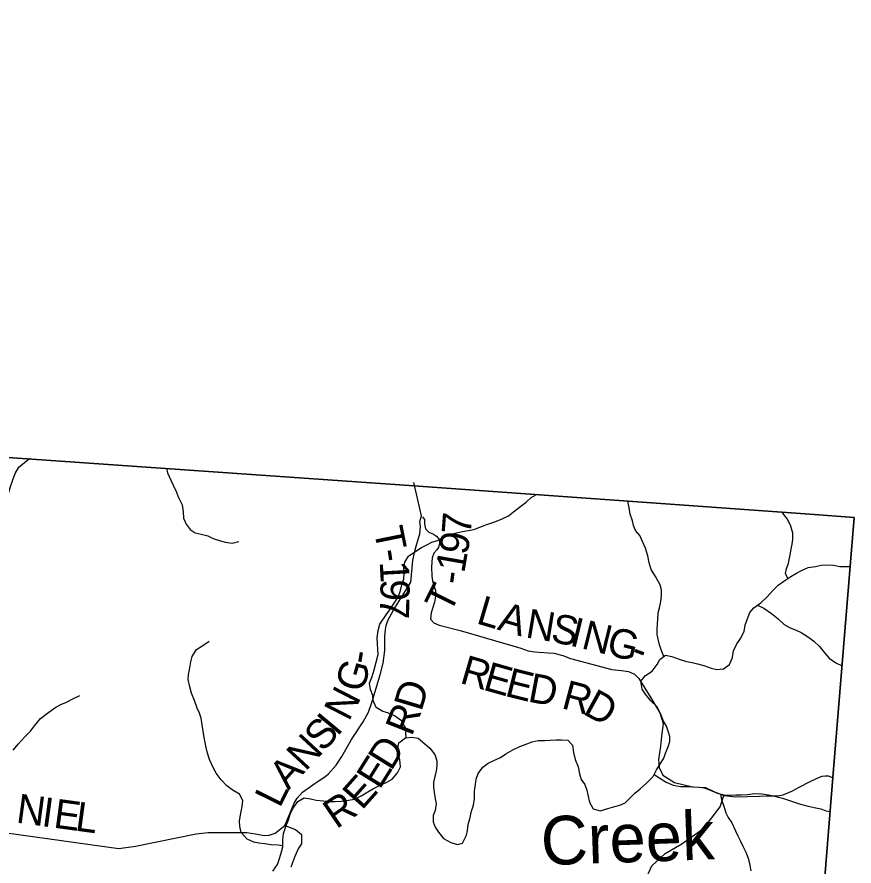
# Model space of a CAD drawing. Extents: x 1624196 to 2029251, y 146837 to 440034.
# Drawn here: x 1887806 to 1896407, y 340804 to 349529 of the extents above; entities that cross this region are included whole.
import ezdxf

# ---------------------------------------------------------------- set-up
doc = ezdxf.new("R2010")
doc.units = 0
for name, color, linetype in [('GM_X_Adjacent_County', 7, 'Continuous'), ('GM_X_County', 7, 'Continuous'), ('GM_X_County_Road', 7, 'Continuous'), ('GM_X_County_Road_Text', 7, 'Continuous'), ('GM_X_Minor_River', 7, 'Continuous'), ('GM_X_Minor_River_Text', 7, 'Continuous'), ('GM_X_Township', 7, 'Continuous'), ('GM_X_Township_Road', 7, 'Continuous'), ('GM_X_Township_Road_Text', 7, 'Continuous'), ('GM_X_Township_ROW', 7, 'Continuous')]:
    doc.layers.add(name, color=color, linetype=linetype)

msp = doc.modelspace()

# ---------------------------------------------------------------- linework, layer by layer
at = {"layer": 'GM_X_Adjacent_County'}
msp.add_lwpolyline([(1895187.9, 327844.5), (1895522.9, 333111.5), (1895662.8, 335243.7), (1895698.9, 335683.3), (1895744.3, 336194.3), (1895778.9, 336658.8), (1896008.1, 339457.6), (1896188.7, 341713.2), (1896407.1, 344384.9), (1895951.7, 344419.5), (1891885.5, 344709.2), (1882510.5, 345363.5), (1881643.7, 345442.6), (1881165.8, 345493.3), (1881322.2, 347940.9), (1881414.8, 350049.3)], dxfattribs=at)
at = {"layer": 'GM_X_County'}
msp.add_lwpolyline([(1856862.7, 346995.7), (1858311.7, 346912.9), (1860040.1, 346806.3), (1865771, 346465.4), (1867333.5, 346362.4), (1870033, 346179.3), (1871549.1, 346086.1), (1874430.1, 345924.2), (1878346.3, 345681.9), (1881165.8, 345493.3), (1881643.7, 345442.6), (1882510.5, 345363.5), (1891885.5, 344709.2), (1895951.7, 344419.5), (1896407.1, 344384.9), (1896188.7, 341713.2), (1896008.1, 339457.6), (1895778.9, 336658.8), (1895744.3, 336194.3), (1895698.9, 335683.3), (1895662.8, 335243.7), (1895522.9, 333111.5), (1895187.9, 327844.5)], dxfattribs=at)
at = {"layer": 'GM_X_County_Road'}
msp.add_lwpolyline([(1887400.6, 341187.2), (1888851.4, 340983.3), (1889025.1, 341008.4), (1889645.5, 341136), (1889769.3, 341146.8), (1890168.7, 341147), (1890256.6, 341133.5), (1890344.5, 341116), (1890396.4, 341122.3), (1890458.3, 341140.7), (1890556.9, 341221.1), (1890666.5, 341180.4), (1890728.7, 341128.8), (1890728.7, 341032.2), (1890696.7, 340979.9), (1890661.1, 340901.6), (1890619.7, 340793.2)], dxfattribs=at)
at = {"layer": 'GM_X_Minor_River'}
for points in [[(1887644.4, 344478.2), (1887674.4, 344523.1), (1887692.5, 344579.1), (1887718.6, 344631.2), (1887738.7, 344703.2), (1887762.8, 344771.3), (1887789, 344837.4), (1887825.1, 344901.4), (1887902.1, 344969.3), (1887940.9, 344993.4)], [(1889342.7, 344893.1), (1889352.4, 344843.6), (1889386.4, 344769.5), (1889412.4, 344717.4), (1889440.4, 344653.3), (1889464.4, 344589.2), (1889502.4, 344517.1), (1889512.4, 344445), (1889516.4, 344378.8), (1889544.4, 344316.8), (1889586.4, 344262.6), (1889636.4, 344228.6), (1889698.4, 344214.6), (1889766.4, 344198.5), (1889822.4, 344170.5), (1889896.4, 344146.4), (1889946.4, 344130.4), (1890016.5, 344122.4), (1890084.5, 344138.4)], [(1891804.1, 342121.3), (1891803.1, 342172.5), (1891797.2, 342224.6), (1891757.3, 342294.8), (1891685.4, 342347), (1891617.4, 342377.1), (1891565.4, 342393.2), (1891495.5, 342433.4), (1891467.6, 342503.5), (1891463.7, 342555.6), (1891439.8, 342617.8), (1891429.9, 342683.9), (1891456, 342749.9), (1891476.2, 342820), (1891498.3, 342900.1), (1891516.4, 342976.2), (1891514.5, 343030.2), (1891510.6, 343090.4), (1891508.7, 343148.5), (1891516.9, 343222.5), (1891535, 343290.6), (1891599.2, 343384.6), (1891633.3, 343434.7), (1891687.4, 343514.7), (1891721.5, 343566.7), (1891745.6, 343634.8), (1891761.7, 343694.8), (1891779.8, 343754.9), (1891785.9, 343805), (1891782, 343869.1), (1891792.1, 343927.2), (1891830.2, 343987.2), (1891894.3, 344033.1), (1891962.4, 344077.1), (1892018.5, 344103), (1892070.5, 344131), (1892138.6, 344152.9), (1892210.7, 344186.9), (1892262.7, 344210.8), (1892322.8, 344226.7), (1892384.8, 344240.6), (1892442.8, 344250.6), (1892498.8, 344260.5), (1892560.9, 344284.4), (1892623, 344310.3), (1892685, 344330.3), (1892735, 344346.2), (1892793.1, 344372.2), (1892857.2, 344404.1), (1892907.2, 344442.1), (1892971.3, 344492), (1893037.4, 344544), (1893089.5, 344590), (1893143.3, 344621.3)], [(1894451.6, 342955.8), (1894425.1, 343025.3), (1894409.2, 343075.4), (1894393.3, 343133.5), (1894383.3, 343183.6), (1894383.4, 343237.7), (1894387.5, 343291.8), (1894389.6, 343341.9), (1894395.7, 343406), (1894409.8, 343458), (1894421.9, 343522.1), (1894430.1, 343588.2), (1894428.1, 343642.2), (1894414.2, 343694.4), (1894368.4, 343778.6), (1894322.5, 343850.8), (1894300.6, 343920.9), (1894286.7, 343993), (1894264.9, 344069.2), (1894233, 344137.3), (1894205.1, 344199.5), (1894163.2, 344251.6), (1894141.2, 344301.8), (1894129.3, 344351.8), (1894105.4, 344420), (1894097.5, 344484.1), (1894082.4, 344554.2)], [(1895727.9, 343758.5), (1895704.7, 343808.3), (1895712.8, 343858.4), (1895734.9, 343914.5), (1895751, 344000.6), (1895761.1, 344060.6), (1895771.2, 344110.7), (1895779.3, 344160.8), (1895777.4, 344224.9), (1895757.5, 344295), (1895723.6, 344367.2), (1895676.7, 344428.6), (1895662.1, 344441.2)], [(1893027.1, 342054.2), (1893101.2, 342080.2), (1893161.2, 342092.1), (1893229.2, 342094), (1893285.3, 342097.9), (1893347.3, 342099.8), (1893401.3, 342101.7), (1893467.3, 342095.6), (1893515.2, 342045.4), (1893523.1, 341969.3), (1893543, 341899.2), (1893570.8, 341823), (1893584.7, 341750.9), (1893604.6, 341692.8), (1893640.5, 341640.6), (1893660.4, 341584.5), (1893672.4, 341534.4), (1893688.2, 341460.3), (1893726.1, 341392.1), (1893800.1, 341372), (1893878.1, 341393.9), (1893950.2, 341413.8), (1894000.2, 341429.7), (1894054.3, 341451.6), (1894104.4, 341501.6), (1894154.5, 341553.6), (1894208.6, 341595.6), (1894274.7, 341655.6), (1894342.8, 341723.6), (1894378.9, 341791.6), (1894407, 341841.6), (1894451.2, 341913.6), (1894469.2, 341963.7), (1894497.4, 342027.8), (1894513.5, 342081.8), (1894513.6, 342135.9), (1894497.6, 342188), (1894479.7, 342242.1), (1894449.8, 342292.2), (1894419.9, 342370.4), (1894384.1, 342438.5), (1894318.2, 342502.7), (1894264.3, 342570.9), (1894230.3, 342621.1), (1894216.5, 342703.2), (1894264.6, 342763.2), (1894332.7, 342805.2), (1894384.8, 342873.2), (1894412.9, 342925.2), (1894471, 342971.2), (1894535, 342957), (1894609, 342930.9), (1894684.9, 342906.7), (1894744.9, 342894.6), (1894798.9, 342880.5), (1894864.9, 342864.3), (1894940.8, 342836.2), (1894996.8, 342824.1), (1895064.9, 342830), (1895128.9, 342873.9), (1895157.1, 342948), (1895167.2, 343016.1), (1895203.3, 343088.1), (1895239.4, 343142.1), (1895279.6, 343212.2), (1895289.7, 343278.2), (1895309.8, 343338.3), (1895337.9, 343408.4), (1895378, 343458.4), (1895450.1, 343508.3), (1895512.2, 343566.3), (1895576.4, 343640.3), (1895628.5, 343690.3), (1895686.5, 343730.3), (1895756.6, 343778.2), (1895816.7, 343812.2), (1895866.8, 343842.1), (1895936.8, 343870), (1896012.9, 343881.9), (1896068.9, 343893.9), (1896122.9, 343897.8), (1896194.9, 343895.6), (1896262.9, 343883.5), (1896330.9, 343881.4), (1896369.9, 343883)], [(1895415.2, 343484.1), (1895480, 343454.2), (1895559.9, 343400), (1895627.9, 343343.8), (1895689.8, 343285.6), (1895751.7, 343251.4), (1895811.7, 343227.3), (1895863.7, 343203.2), (1895939.6, 343155), (1895993.5, 343112.8), (1896053.4, 343058.6), (1896107.3, 342992.5), (1896153.3, 342940.3), (1896219.2, 342892.1), (1896286.7, 342860.7)], [(1890538.9, 341012.9), (1890488.9, 341017), (1890416.9, 341021.1), (1890350.9, 341031.2), (1890290.9, 341039.3), (1890238.9, 341049.4), (1890172.9, 341079.6), (1890111, 341149.8), (1890095.1, 341209.9), (1890093.2, 341268), (1890107.4, 341348.1), (1890121.5, 341416.2), (1890125.6, 341476.3), (1890091.7, 341542.4), (1890015.8, 341586.6), (1889963.8, 341626.8), (1889903.9, 341689), (1889854, 341759.1), (1889822.1, 341815.3), (1889784.3, 341897.5), (1889762.4, 341963.6), (1889750.5, 342021.7), (1889738.6, 342073.8), (1889728.6, 342125.9), (1889708.9, 342256.1), (1889697, 342322.2), (1889683.1, 342376.3), (1889659.1, 342426.5), (1889631.3, 342504.6), (1889599.4, 342580.8), (1889581.5, 342646.9), (1889565.6, 342719.1), (1889569.7, 342771.1), (1889577.8, 342821.2), (1889594, 342903.3), (1889606, 342957.4), (1889652.2, 343029.4), (1889714.3, 343069.3), (1889780.4, 343113.3)], [(1887768, 341995), (1887822.2, 342061), (1887882.3, 342127), (1887946.4, 342191), (1887984.5, 342243), (1888046.7, 342319), (1888132.8, 342385), (1888204.9, 342436.9), (1888254.9, 342462.9), (1888315, 342488.8), (1888387.1, 342526.8), (1888453.1, 342556.7)], [(1890436.4, 340750.7), (1890484.5, 340818.7), (1890506.7, 340892.8), (1890524.8, 340948.8), (1890538.8, 341000.9), (1890539, 341069), (1890543.1, 341139.1), (1890567.2, 341209.1), (1890595.3, 341279.2), (1890613.4, 341335.2), (1890645.6, 341399.3), (1890691.7, 341465.3), (1890757.8, 341503.3), (1890821.7, 341493.1), (1890881.7, 341481), (1890951.7, 341474.9), (1891019.7, 341466.8), (1891075.8, 341466.7), (1891141.8, 341470.6), (1891213.8, 341480.5), (1891273.8, 341492.4), (1891343.9, 341524.3), (1891394, 341554.3), (1891468.1, 341600.2), (1891538.1, 341634.1), (1891606.2, 341666.1), (1891660.3, 341698), (1891716.4, 341762), (1891746.5, 341824.1), (1891740.6, 341894.2), (1891726.7, 341944.3), (1891716.8, 341998.4), (1891730.9, 342068.5), (1891797, 342120.4), (1891863, 342128.3), (1891927, 342116.2), (1891996.9, 342060), (1892048.9, 342015.8), (1892098.8, 341949.7), (1892120.7, 341885.5), (1892120.6, 341833.5), (1892114.5, 341783.4), (1892098.4, 341723.3), (1892086.3, 341665.3), (1892086.2, 341615.2), (1892092.1, 341563.1), (1892104, 341495), (1892113.9, 341444.9), (1892101.8, 341374.8), (1892083.7, 341322.8), (1892083.6, 341256.7), (1892103.5, 341204.6), (1892137.4, 341152.4), (1892189.3, 341088.2), (1892263.2, 341046.1), (1892331.2, 341025.9), (1892383.3, 341039.8), (1892423.4, 341119.9), (1892435.5, 341170), (1892441.6, 341230), (1892457.7, 341288.1), (1892477.8, 341366.2), (1892498, 341430.2), (1892506.1, 341498.3), (1892506.2, 341572.4), (1892518.3, 341642.5), (1892524.4, 341696.6), (1892546.5, 341754.6), (1892594.6, 341818.6), (1892646.7, 341860.6), (1892706.8, 341886.5), (1892772.9, 341918.5), (1892830.9, 341956.5), (1892901, 341996.4), (1892973.1, 342032.3), (1893027.1, 342054.2)], [(1894354.7, 341746), (1894412.8, 341707.4), (1894476.7, 341665.2), (1894548.7, 341633.1), (1894622.7, 341620.9), (1894686.7, 341620.8), (1894758.7, 341618.7), (1894814.7, 341614.6), (1894868.7, 341608.5), (1894922.7, 341588.4), (1895012.6, 341548.2), (1895088.6, 341532), (1895138.6, 341531.9), (1895192.6, 341535.9), (1895246.7, 341535.8), (1895316.7, 341539.6), (1895380.7, 341547.6), (1895460.7, 341545.4), (1895526.7, 341535.3), (1895602.7, 341517.1), (1895672.7, 341501), (1895724.7, 341482.9), (1895856.6, 341438.6), (1895934.6, 341418.4), (1895996.6, 341404.3), (1896066.6, 341390.2), (1896119.1, 341369.7), (1896164.7, 341363)], [(1895034.2, 341543.6), (1895044.5, 341484), (1895070.4, 341417.9), (1895088.3, 341351.8), (1895112.2, 341301.7), (1895150.1, 341247.5), (1895188, 341165.3), (1895211.9, 341113.2), (1895239.8, 341059.1), (1895265.7, 341007), (1895299.6, 340940.8), (1895323.5, 340874.7), (1895337.4, 340808.6), (1895347.3, 340754.5)]]:
    msp.add_lwpolyline(points, dxfattribs=at)
at = {"layer": 'GM_X_Township'}
msp.add_lwpolyline([(1856862.7, 346995.7), (1858311.7, 346912.9), (1860040.1, 346806.3), (1865771, 346465.4), (1867333.5, 346362.4), (1870033, 346179.3), (1871549.1, 346086.1), (1874430.1, 345924.2), (1878346.3, 345681.9), (1881165.8, 345493.3), (1881643.7, 345442.6), (1882510.5, 345363.5), (1891885.5, 344709.2), (1895951.7, 344419.5), (1896407.1, 344384.9), (1896188.7, 341713.2), (1896008.1, 339457.6), (1895778.9, 336658.8), (1895744.3, 336194.3), (1895698.9, 335683.3), (1895662.8, 335243.7), (1895522.9, 333111.5), (1895187.9, 327844.5)], dxfattribs=at)
at = {"layer": 'GM_X_Township_Road'}
for points in [[(1890556.9, 341221.1), (1890606.3, 341334.9), (1890653.6, 341448.7), (1890685.8, 341501.4), (1890738.4, 341562.5), (1890844.7, 341638.8), (1890910.2, 341682.8), (1890970.3, 341721.4), (1891005.7, 341752.6), (1891086.2, 341841.7), (1891143.1, 341929.7), (1891242.5, 342104.8), (1891364.9, 342286.3), (1891418, 342385.6), (1891452.7, 342484.9), (1891538.1, 342769.1), (1891568.2, 342889.2), (1891584.3, 343018.5), (1891586.7, 343161.7), (1891591.3, 343235.6), (1891598.2, 343277.2), (1891616.7, 343325.7), (1891676.8, 343441.2), (1891832.4, 343685.3), (1891854.6, 343720.7), (1891873.1, 343942.5), (1891889.3, 344025.6), (1891907.7, 344090.3), (1891930.8, 344173.5), (1891944.7, 344215), (1891951.6, 344291.2), (1891944.7, 344344.4), (1891963.2, 344402.1), (1891882.7, 344743.4)], [(1891972.2, 344391), (1891993.2, 344365.2), (1891993.2, 344319), (1892004.7, 344268.1), (1892037.1, 344235.8), (1892085.6, 344215), (1892117.9, 344191.9), (1892148, 344157.3), (1892148, 344120.3), (1892138.7, 344078.7), (1892120.2, 344053.3), (1892090.2, 344018.7), (1892071.7, 343972.5), (1892067.1, 343877.8), (1892069.4, 343780.8), (1892076.4, 343734.6), (1892092.5, 343674.5), (1892106.4, 343635.2), (1892108.7, 343598.3), (1892094.8, 343515.1), (1892062.5, 343404.3), (1892055.6, 343341.9), (1892087.9, 343302.6), (1892145.7, 343279.5), (1892360.5, 343224.1), (1892984.1, 343041.6), (1893060.4, 343013.9), (1893127.3, 343004.7), (1893265.9, 342995.4), (1893323.7, 342990.8), (1893416.1, 342967.7), (1893492.3, 342935.4), (1893919.6, 342822.2), (1894016.6, 342812.9), (1894088.2, 342801.4), (1894150.6, 342773.7), (1894196.8, 342732.1), (1894319.2, 342531.1), (1894411.6, 342376.4), (1894446.2, 342270.1), (1894427.8, 342138.5), (1894418.6, 342034.5), (1894397.8, 341898.2), (1894404.7, 341815.1), (1894443.9, 341738.9), (1894561.8, 341662.6), (1894746.5, 341618.7), (1894880.5, 341609.5), (1894966, 341568), (1895067.8, 341529.9), (1895189.3, 341516), (1895430.9, 341523.3), (1895506.5, 341524.7)]]:
    msp.add_lwpolyline(points, dxfattribs=at)
at = {"layer": 'GM_X_Township_ROW'}
for points in [[(1895506.5, 341524.7), (1895527.7, 341525.1), (1895620.9, 341526.8), (1895678.5, 341537), (1895768.4, 341574.3), (1895844.6, 341613.2), (1895954.8, 341672.5), (1896020.9, 341704.7), (1896068.3, 341725), (1896081.3, 341727.5), (1896109, 341730.1), (1896123.3, 341730.8), (1896142.8, 341730), (1896151.4, 341728.4), (1896190.3, 341709.9)], [(1894048.3, 340090.3), (1894192.1, 340459.3), (1894259, 340647.8), (1894330.1, 340804.4), (1894465.3, 340931.3), (1894636.5, 341030.4), (1894849.5, 341181.7), (1894930.9, 341280.3), (1895030.7, 341413.2), (1895067.8, 341529.9)]]:
    msp.add_lwpolyline(points, dxfattribs=at)

# ---------------------------------------------------------------- texts
at = {"layer": 'GM_X_County_Road_Text'}
for s, rotation, p in [('N', 352.2738, (1887788.9, 341251.4)), ('I', 352.27175, (1888050.5, 341215.9)), ('E', 352.27112, (1888172.6, 341199.3)), ('L', 352.27112, (1888394.9, 341169.1))]:
    msp.add_text(s, height=300, rotation=rotation, dxfattribs=at).set_placement(p)
at = {"layer": 'GM_X_Minor_River_Text'}
msp.add_text('Creek', height=499.99, rotation=1.99804, dxfattribs=at).set_placement((1893197.3, 340811.3))
at = {"layer": 'GM_X_Township_Road_Text'}
for s, rotation, p in [('7', 85.55207, (1892467.1, 344202.1)), ('T', 281.4587, (1891470.5, 344261.8)), ('9', 80.63539, (1892433.7, 343991.9)), ('-', 278.64232, (1891514.4, 344045.7)), ('1', 79.97302, (1892400.9, 343806.2)), ('1', 273.17609, (1891532.2, 343931.4)), ('-', 82.44767, (1892385.2, 343687.5)), ('9', 269.13091, (1891542.3, 343752.5)), ('T', 63.65535, (1892254.5, 343384.2)), ('7', 268.43342, (1891539.5, 343568.6)), ('L', 343.54008, (1892515, 343300.3)), ('A', 343.93707, (1892732.3, 343236.1)), ('N', 350.45945, (1893022.4, 343154.8)), ('S', 348.53445, (1893280.1, 343111.5)), ('I', 346.42381, (1893475.6, 343071.9)), ('N', 346.13162, (1893595, 343043.1)), ('G', 345.65453, (1893850.7, 342979.9)), ('-', 80.66514, (1891440.4, 342866.5)), ('-', 338.96978, (1894097.6, 342917.3)), ('G', 74.21555, (1891360.5, 342576.5)), ('R', 343.72543, (1892345.7, 342687.7)), ('E', 344.1541, (1892584.5, 342618)), ('E', 345.80801, (1892809.3, 342554.3)), ('D', 349.28469, (1893046, 342495.1)), ('N', 62.80077, (1891216, 342281.1)), ('D', 73.34443, (1891961.3, 342383.4)), ('R', 345.13546, (1893390.1, 342428)), ('D', 331.209, (1893610.4, 342371.9)), ('R', 68.46478, (1891861.9, 342128.3)), ('I', 50.24619, (1891097.7, 342126.6)), ('S', 47.53768, (1890950.8, 341965.6)), ('N', 47.1823, (1890770, 341770.5)), ('D', 58.19801, (1891651.2, 341772.1)), ('E', 57.99095, (1891531.7, 341580.8)), ('A', 48.0228, (1890594.3, 341575.1)), ('E', 48.3867, (1891350.4, 341369.9)), ('L', 63.70326, (1890507, 341391.8)), ('R', 34.29303, (1891087.4, 341178.9))]:
    msp.add_text(s, height=300, rotation=rotation, dxfattribs=at).set_placement(p)

doc.saveas('drawing.dxf')
